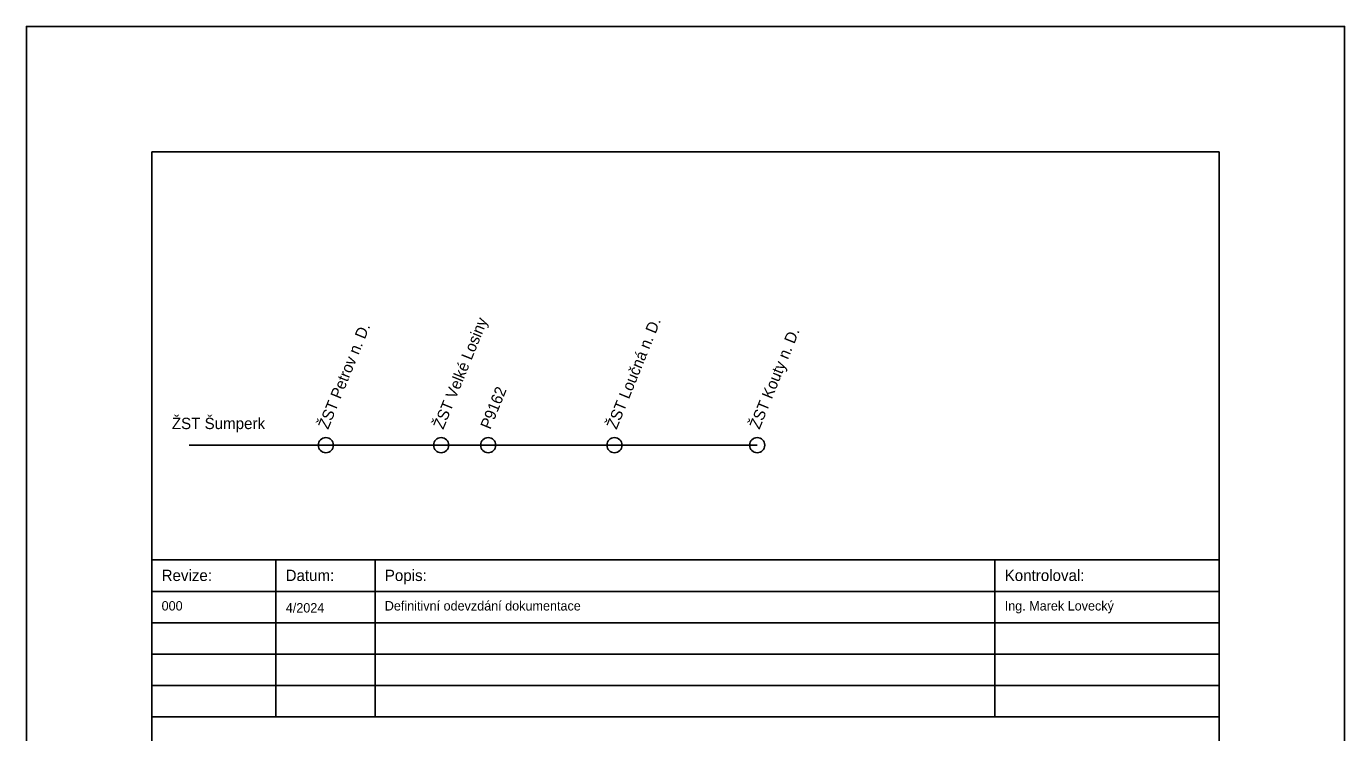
# Model space of a CAD drawing. Extents: x 1391 to 5528, y -6194 to 565.
# Drawn here: x 3925.6 to 4135.6, y -6009 to -5896.5 of the extents above; entities that cross this region are included whole.
import ezdxf

# ---------------------------------------------------------------- set-up
doc = ezdxf.new("R2010")
doc.units = 0
for name, color, linetype in [('Default', 7, 'Continuous'), ('Vrstva 1', 7, 'Continuous'), ('Vrstva 11', 7, 'Continuous'), ('Vrstva 4', 7, 'Continuous'), ('Vrstva 7', 7, 'Continuous')]:
    doc.layers.add(name, color=color, linetype=linetype)

msp = doc.modelspace()

# ---------------------------------------------------------------- linework, layer by layer
at = {"layer": 'Default'}
msp.add_lwpolyline([(3925.56, -6193.45), (4135.56, -6193.45), (4135.56, -5896.45), (3925.56, -5896.45)], close=True, dxfattribs=at)
at = {"layer": 'Vrstva 1'}
msp.add_lwpolyline([(3945.56, -5916.45), (4115.56, -5916.45), (4115.56, -6176.45), (3945.56, -6176.45)], close=True, dxfattribs=at)
at = {"layer": 'Vrstva 11'}
msp.add_lwpolyline([(3951.49, -5963.16), (4041.99, -5963.16)], dxfattribs=at)
for centre in [(3973.28, -5963.16), (3991.63, -5963.16), (3991.63, -5963.16), (3999.14, -5963.16), (4019.24, -5963.16), (4019.24, -5963.16), (4041.99, -5963.16), (4041.99, -5963.16)]:
    msp.add_circle(centre, 1.2, dxfattribs=at)
at = {"layer": 'Vrstva 4'}
for p, q in [((3965.31, -6006.45), (3965.31, -5981.45)), ((3981.11, -6006.45), (3981.11, -5981.45)), ((4079.86, -6006.45), (4079.86, -5981.45)), ((3945.56, -5986.45), (4115.56, -5986.45)), ((3945.56, -5991.45), (4115.56, -5991.45)), ((3945.56, -5996.45), (4115.56, -5996.45)), ((3945.56, -6001.45), (4115.56, -6001.45))]:
    msp.add_line(p, q, dxfattribs=at)
msp.add_lwpolyline([(3945.56, -5981.45), (4115.56, -5981.45), (4115.56, -6006.45), (3945.56, -6006.45)], close=True, dxfattribs=at)

# ---------------------------------------------------------------- texts
for s, height, p in [('Revize:', 1.8, (3947.11, -5984.8)), ('Datum:', 1.8, (3966.86, -5984.8)), ('Popis:', 1.8, (3982.66, -5984.8)), ('Kontroloval:', 1.8, (4081.41, -5984.8)), ('000', 1.5, (3947.11, -5989.5)), ('4/2024', 1.5, (3966.89, -5989.82)), ('Definitivní odevzdání dokumentace', 1.5, (3982.66, -5989.5)), ('Ing. Marek Lovecký', 1.5, (4081.41, -5989.5))]:
    msp.add_text(s, height=height, dxfattribs=at).set_placement(p)
at = {"layer": 'Vrstva 7'}
for s, p in [('ŽST Velké Losiny', (3991.97, -5960.76)), ('ŽST Petrov n. D.', (3973.63, -5960.76)), ('ŽST Loučná n. D.', (4019.58, -5960.76)), ('ŽST Kouty n. D.', (4042.34, -5960.76)), ('P9162', (3999.48, -5960.76))]:
    msp.add_text(s, height=1.8, rotation=67.8731, dxfattribs=at).set_placement(p)
msp.add_text('ŽST Šumperk', height=1.8, dxfattribs=at).set_placement((3948.74, -5960.6))

doc.saveas('drawing.dxf')
